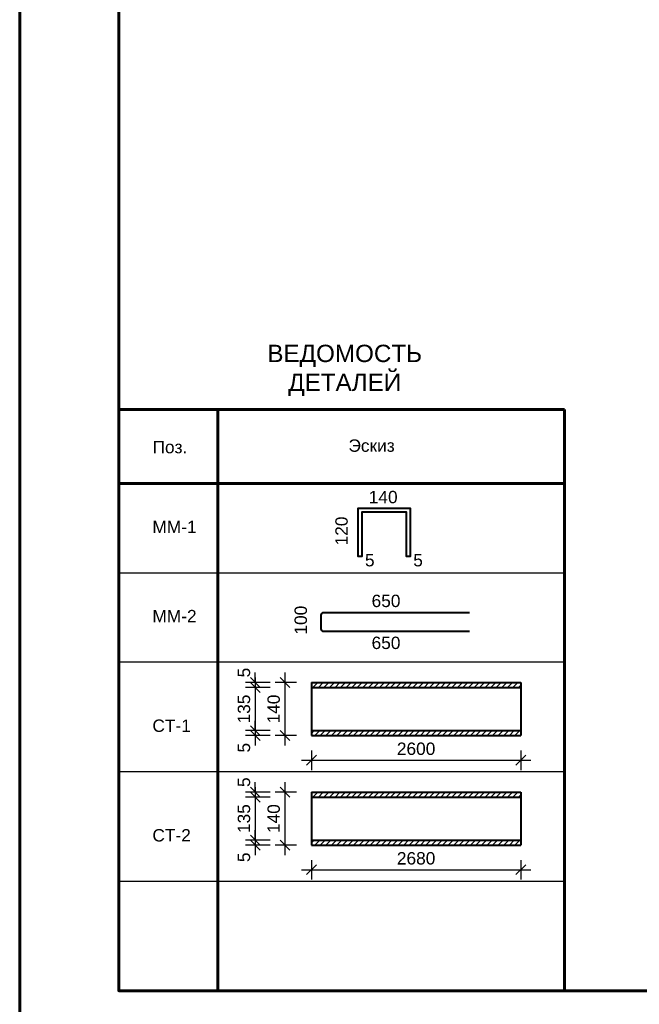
# Model space of a CAD drawing. Header units: millimetres. Extents: x 2063114 to 14983986, y -126020516 to 213791.
# Tile 373 of 656: x 2320392 to 2332900, y -1032774 to -1012898. Entities that reach past the tile are written whole.
import ezdxf

# ---------------------------------------------------------------- set-up
doc = ezdxf.new("R2010")
doc.units = ezdxf.units.MM
doc.layers.get('Defpoints').update_dxf_attribs({"color": 6, "lineweight": 35})
doc.layers.add('_print', color=6, linetype='Continuous', lineweight=60, plot=False)
doc.layers.add('РАЗМЕР АР', color=150, linetype='Continuous', lineweight=20)
doc.layers.add('Сплошная толстая', color=7, linetype='Continuous', lineweight=40)
doc.layers.add('Размеры', color=28, linetype='Continuous')
doc.styles.get("Standard").update_dxf_attribs({"font": 'arial.ttf'})
doc.dimstyles.new('STANDARD$0', dxfattribs={"dimtxt": 250, "dimasz": 200, "dimexe": 200, "dimexo": 300, "dimgap": 100, "dimtad": 1, "dimdec": 0, "dimzin": 1, "dimdsep": 46, "dimtxsty": 'Standard', "dimblk1": 'OBLIQUE', "dimblk2": 'OBLIQUE', "dimsah": 1, "dimcen": 2.5, "dimdle": 200, "dimadec": 0, "dimazin": 0, "dimtfac": 1, "dimtdec": 0, "dimtmove": 0, "dimatfit": 3, "dimldrblk": 'OBLIQUE', "dimfxl": 600, "dimfxlon": 1, "dimtolj": 1, "dimtzin": 1, "dimarcsym": 0})

# ---------------------------------------------------------------- blocks, each defined once
blk = doc.blocks.new('*U1590')
at = {"color": 0, "ltscale": 25}
blk.add_lwpolyline([(-59400, 42000), (0, 42000), (0, 0), (-59400, 0)], close=True, dxfattribs=at)
at = {"color": 0, "lineweight": 60, "ltscale": 25}
blk.add_lwpolyline([(-57400, 41500), (-500, 41500), (-500, 500), (-57400, 500)], close=True, dxfattribs=at)
blk = doc.blocks.new('_Oblique')
at = {"color": 0, "linetype": 'ByBlock', "lineweight": -2}
blk.add_line((-0.5, -0.5), (0.5, 0.5), dxfattribs=at)
blk = doc.blocks.new('*D2098')
at = {"layer": 'Defpoints', "color": 0, "lineweight": 30, "ltscale": 150, "transparency": 16777216}
for p in [(2325748, -1026278), (2326281, -1026278), (2326281, -1027350)]:
    blk.add_point(p, dxfattribs=at)
at = {"layer": 'РАЗМЕР АР', "color": 0, "linetype": 'Continuous', "lineweight": -2, "ltscale": 150, "transparency": 16777216}
for p, q in [((2325748, -1027550), (2325748, -1026078)), ((2325981, -1026278), (2325548, -1026278)), ((2325981, -1027350), (2325548, -1027350))]:
    blk.add_line(p, q, dxfattribs=at)
at = {"layer": 'РАЗМЕР АР', "color": 0, "lineweight": -2, "ltscale": 150, "transparency": 16777216, "xscale": 200, "yscale": 200, "zscale": 200}
for p, rotation in [((2325748, -1026278), 90), ((2325748, -1027350), 270)]:
    blk.add_blockref('_Oblique', p, dxfattribs=dict(at, rotation=rotation))
at = {"layer": 'РАЗМЕР АР', "color": 0, "ltscale": 150, "transparency": 16777216, "insert": (2325520, -1026814), "char_height": 250, "attachment_point": 5, "rotation": 90}
blk.add_mtext('\\A1;140', dxfattribs=at)
blk = doc.blocks.new('*D2099')
at = {"layer": 'Defpoints', "color": 0, "lineweight": 30, "ltscale": 150, "transparency": 16777216}
for p in [(2326281, -1027350), (2330507, -1027350), (2330507, -1027845)]:
    blk.add_point(p, dxfattribs=at)
at = {"layer": 'РАЗМЕР АР', "color": 0, "lineweight": -2, "ltscale": 150, "transparency": 16777216}
for p, q in [((2326281, -1027650), (2326281, -1028045)), ((2330507, -1027650), (2330507, -1028045)), ((2326081, -1027845), (2330707, -1027845))]:
    blk.add_line(p, q, dxfattribs=at)
at = {"layer": 'РАЗМЕР АР', "color": 0, "lineweight": -2, "ltscale": 150, "transparency": 16777216, "xscale": 200, "yscale": 200, "zscale": 200, "rotation": 180}
blk.add_blockref('_Oblique', (2326281, -1027845), dxfattribs=at)
at = {"layer": 'РАЗМЕР АР', "color": 0, "lineweight": -2, "ltscale": 150, "transparency": 16777216, "xscale": 200, "yscale": 200, "zscale": 200}
blk.add_blockref('_Oblique', (2330507, -1027845), dxfattribs=at)
at = {"layer": 'РАЗМЕР АР', "color": 0, "ltscale": 150, "transparency": 16777216, "insert": (2328394, -1027617), "char_height": 250, "attachment_point": 5}
blk.add_mtext('\\A1;2600', dxfattribs=at)
blk = doc.blocks.new('*D2100')
at = {"layer": 'Defpoints', "color": 0, "lineweight": 30, "ltscale": 150, "transparency": 16777216}
for p in [(2325148, -1026378), (2325748, -1026278), (2325748, -1026378)]:
    blk.add_point(p, dxfattribs=at)
at = {"layer": 'РАЗМЕР АР', "color": 0, "linetype": 'Continuous', "lineweight": -2, "ltscale": 150, "transparency": 16777216}
for p, q in [((2325148, -1026278), (2325148, -1026078)), ((2325448, -1026278), (2324948, -1026278)), ((2325448, -1026378), (2324948, -1026378)), ((2325148, -1026378), (2325148, -1026578))]:
    blk.add_line(p, q, dxfattribs=at)
at = {"layer": 'РАЗМЕР АР', "color": 0, "lineweight": -2, "ltscale": 150, "transparency": 16777216, "xscale": 200, "yscale": 200, "zscale": 200}
for p, rotation in [((2325148, -1026278), 270), ((2325148, -1026378), 90)]:
    blk.add_blockref('_Oblique', p, dxfattribs=dict(at, rotation=rotation))
at = {"layer": 'РАЗМЕР АР', "color": 0, "ltscale": 150, "transparency": 16777216, "insert": (2324920, -1026078), "char_height": 250, "attachment_point": 5, "rotation": 90}
blk.add_mtext('\\A1;5', dxfattribs=at)
blk = doc.blocks.new('*D2101')
at = {"layer": 'Defpoints', "color": 0, "lineweight": 30, "ltscale": 150, "transparency": 16777216}
for p in [(2325748, -1026378), (2325148, -1027250), (2325748, -1027250)]:
    blk.add_point(p, dxfattribs=at)
at = {"layer": 'РАЗМЕР АР', "color": 0, "linetype": 'Continuous', "lineweight": -2, "ltscale": 150, "transparency": 16777216}
for p, q in [((2325148, -1026178), (2325148, -1027450)), ((2325448, -1026378), (2324948, -1026378)), ((2325448, -1027250), (2324948, -1027250))]:
    blk.add_line(p, q, dxfattribs=at)
at = {"layer": 'РАЗМЕР АР', "color": 0, "lineweight": -2, "ltscale": 150, "transparency": 16777216, "xscale": 200, "yscale": 200, "zscale": 200}
for p, rotation in [((2325148, -1026378), 90), ((2325148, -1027250), 270)]:
    blk.add_blockref('_Oblique', p, dxfattribs=dict(at, rotation=rotation))
at = {"layer": 'РАЗМЕР АР', "color": 0, "ltscale": 150, "transparency": 16777216, "insert": (2324920, -1026814), "char_height": 250, "attachment_point": 5, "rotation": 90}
blk.add_mtext('\\A1;135', dxfattribs=at)
blk = doc.blocks.new('*D2102')
at = {"layer": 'Defpoints', "color": 0, "lineweight": 30, "ltscale": 150, "transparency": 16777216}
for p in [(2325148, -1027350), (2325748, -1027250), (2325748, -1027350)]:
    blk.add_point(p, dxfattribs=at)
at = {"layer": 'РАЗМЕР АР', "color": 0, "linetype": 'Continuous', "lineweight": -2, "ltscale": 150, "transparency": 16777216}
for p, q in [((2325148, -1027250), (2325148, -1027050)), ((2325448, -1027250), (2324948, -1027250)), ((2325448, -1027350), (2324948, -1027350)), ((2325148, -1027350), (2325148, -1027550))]:
    blk.add_line(p, q, dxfattribs=at)
at = {"layer": 'РАЗМЕР АР', "color": 0, "lineweight": -2, "ltscale": 150, "transparency": 16777216, "xscale": 200, "yscale": 200, "zscale": 200}
for p, rotation in [((2325148, -1027250), 270), ((2325148, -1027350), 90)]:
    blk.add_blockref('_Oblique', p, dxfattribs=dict(at, rotation=rotation))
at = {"layer": 'РАЗМЕР АР', "color": 0, "ltscale": 150, "transparency": 16777216, "insert": (2324920, -1027595), "char_height": 250, "attachment_point": 5, "rotation": 90}
blk.add_mtext('\\A1;5', dxfattribs=at)
blk = doc.blocks.new('*D2037')
at = {"layer": 'Defpoints', "color": 0, "lineweight": 30, "ltscale": 150, "transparency": 16777216}
for p in [(2325748, -1028491), (2326281, -1028491), (2326281, -1029562)]:
    blk.add_point(p, dxfattribs=at)
at = {"layer": 'РАЗМЕР АР', "color": 0, "linetype": 'Continuous', "lineweight": -2, "ltscale": 150, "transparency": 16777216}
for p, q in [((2325748, -1029762), (2325748, -1028291)), ((2325981, -1028491), (2325548, -1028491)), ((2325981, -1029562), (2325548, -1029562))]:
    blk.add_line(p, q, dxfattribs=at)
at = {"layer": 'РАЗМЕР АР', "color": 0, "lineweight": -2, "ltscale": 150, "transparency": 16777216, "xscale": 200, "yscale": 200, "zscale": 200}
for p, rotation in [((2325748, -1028491), 90), ((2325748, -1029562), 270)]:
    blk.add_blockref('_Oblique', p, dxfattribs=dict(at, rotation=rotation))
at = {"layer": 'РАЗМЕР АР', "color": 0, "ltscale": 150, "transparency": 16777216, "insert": (2325520, -1029026), "char_height": 250, "attachment_point": 5, "rotation": 90}
blk.add_mtext('\\A1;140', dxfattribs=at)
blk = doc.blocks.new('*D2038')
at = {"layer": 'Defpoints', "color": 0, "lineweight": 30, "ltscale": 150, "transparency": 16777216}
for p in [(2326281, -1029562), (2330507, -1029562), (2330507, -1030057)]:
    blk.add_point(p, dxfattribs=at)
at = {"layer": 'РАЗМЕР АР', "color": 0, "lineweight": -2, "ltscale": 150, "transparency": 16777216}
for p, q in [((2326281, -1029862), (2326281, -1030257)), ((2330507, -1029862), (2330507, -1030257)), ((2326081, -1030057), (2330707, -1030057))]:
    blk.add_line(p, q, dxfattribs=at)
at = {"layer": 'РАЗМЕР АР', "color": 0, "lineweight": -2, "ltscale": 150, "transparency": 16777216, "xscale": 200, "yscale": 200, "zscale": 200, "rotation": 180}
blk.add_blockref('_Oblique', (2326281, -1030057), dxfattribs=at)
at = {"layer": 'РАЗМЕР АР', "color": 0, "lineweight": -2, "ltscale": 150, "transparency": 16777216, "xscale": 200, "yscale": 200, "zscale": 200}
blk.add_blockref('_Oblique', (2330507, -1030057), dxfattribs=at)
at = {"layer": 'РАЗМЕР АР', "color": 0, "ltscale": 150, "transparency": 16777216, "insert": (2328394, -1029829), "char_height": 250, "attachment_point": 5}
blk.add_mtext('\\A1;2680', dxfattribs=at)
blk = doc.blocks.new('*D2039')
at = {"layer": 'Defpoints', "color": 0, "lineweight": 30, "ltscale": 150, "transparency": 16777216}
for p in [(2325748, -1028491), (2325148, -1028591), (2325748, -1028591)]:
    blk.add_point(p, dxfattribs=at)
at = {"layer": 'РАЗМЕР АР', "color": 0, "linetype": 'Continuous', "lineweight": -2, "ltscale": 150, "transparency": 16777216}
for p, q in [((2325148, -1028491), (2325148, -1028291)), ((2325448, -1028491), (2324948, -1028491)), ((2325448, -1028591), (2324948, -1028591)), ((2325148, -1028591), (2325148, -1028791))]:
    blk.add_line(p, q, dxfattribs=at)
at = {"layer": 'РАЗМЕР АР', "color": 0, "lineweight": -2, "ltscale": 150, "transparency": 16777216, "xscale": 200, "yscale": 200, "zscale": 200}
for p, rotation in [((2325148, -1028491), 270), ((2325148, -1028591), 90)]:
    blk.add_blockref('_Oblique', p, dxfattribs=dict(at, rotation=rotation))
at = {"layer": 'РАЗМЕР АР', "color": 0, "ltscale": 150, "transparency": 16777216, "insert": (2324920, -1028291), "char_height": 250, "attachment_point": 5, "rotation": 90}
blk.add_mtext('\\A1;5', dxfattribs=at)
blk = doc.blocks.new('*D2040')
at = {"layer": 'Defpoints', "color": 0, "lineweight": 30, "ltscale": 150, "transparency": 16777216}
for p in [(2325748, -1028591), (2325148, -1029462), (2325748, -1029462)]:
    blk.add_point(p, dxfattribs=at)
at = {"layer": 'РАЗМЕР АР', "color": 0, "linetype": 'Continuous', "lineweight": -2, "ltscale": 150, "transparency": 16777216}
for p, q in [((2325148, -1028391), (2325148, -1029662)), ((2325448, -1028591), (2324948, -1028591)), ((2325448, -1029462), (2324948, -1029462))]:
    blk.add_line(p, q, dxfattribs=at)
at = {"layer": 'РАЗМЕР АР', "color": 0, "lineweight": -2, "ltscale": 150, "transparency": 16777216, "xscale": 200, "yscale": 200, "zscale": 200}
for p, rotation in [((2325148, -1028591), 90), ((2325148, -1029462), 270)]:
    blk.add_blockref('_Oblique', p, dxfattribs=dict(at, rotation=rotation))
at = {"layer": 'РАЗМЕР АР', "color": 0, "ltscale": 150, "transparency": 16777216, "insert": (2324920, -1029026), "char_height": 250, "attachment_point": 5, "rotation": 90}
blk.add_mtext('\\A1;135', dxfattribs=at)
blk = doc.blocks.new('*D2041')
at = {"layer": 'Defpoints', "color": 0, "lineweight": 30, "ltscale": 150, "transparency": 16777216}
for p in [(2325148, -1029562), (2325748, -1029462), (2325748, -1029562)]:
    blk.add_point(p, dxfattribs=at)
at = {"layer": 'РАЗМЕР АР', "color": 0, "linetype": 'Continuous', "lineweight": -2, "ltscale": 150, "transparency": 16777216}
for p, q in [((2325148, -1029462), (2325148, -1029262)), ((2325448, -1029462), (2324948, -1029462)), ((2325448, -1029562), (2324948, -1029562)), ((2325148, -1029562), (2325148, -1029762))]:
    blk.add_line(p, q, dxfattribs=at)
at = {"layer": 'РАЗМЕР АР', "color": 0, "lineweight": -2, "ltscale": 150, "transparency": 16777216, "xscale": 200, "yscale": 200, "zscale": 200}
for p, rotation in [((2325148, -1029462), 270), ((2325148, -1029562), 90)]:
    blk.add_blockref('_Oblique', p, dxfattribs=dict(at, rotation=rotation))
at = {"layer": 'РАЗМЕР АР', "color": 0, "ltscale": 150, "transparency": 16777216, "insert": (2324920, -1029807), "char_height": 250, "attachment_point": 5, "rotation": 90}
blk.add_mtext('\\A1;5', dxfattribs=at)

msp = doc.modelspace()

# ---------------------------------------------------------------- hatches: boundary and pattern name
h = msp.add_hatch()
h.set_pattern_fill('ANSI31', scale=25)
h.set_pattern_definition([(45, (-62370.61, -1128572.19), (-56.1266008, 56.1266008), [])])
h.paths.add_polyline_path([(2330506.56661, -1026378.24969), (2330506.56661, -1026278.24969), (2326280.71453, -1026278.24969), (2326280.71453, -1026378.24969)])
h.paths.add_polyline_path([(2326280.71453, -1027249.87601), (2326280.71453, -1027349.87601), (2330506.56661, -1027349.87601), (2330506.56661, -1027249.87601)])
h = msp.add_hatch()
h.set_pattern_fill('ANSI31', scale=25)
h.set_pattern_definition([(45, (-62370.61, -1130784.62), (-56.1266008, 56.1266008), [])])
h.paths.add_polyline_path([(2330506.56661, -1028590.67662), (2330506.56661, -1028490.67662), (2326280.71453, -1028490.67662), (2326280.71453, -1028590.67662)])
h.paths.add_polyline_path([(2326280.71453, -1029462.30294), (2326280.71453, -1029562.30294), (2330506.56661, -1029562.30294), (2330506.56661, -1029462.30294)])

# ---------------------------------------------------------------- linework, layer by layer
at = {"ltscale": 0.001}
for p, q in [((2322392.08613, -1024064.15823), (2331392.08613, -1024064.15823)), ((2322392.08613, -1025864.15823), (2331392.08613, -1025864.15823)), ((2322402.20245, -1028076.58516), (2331402.20245, -1028076.58516)), ((2322402.20245, -1030289.01209), (2331402.20245, -1030289.01209))]:
    msp.add_line(p, q, dxfattribs=at)
at = {"layer": '_print', "ltscale": 100}
msp.add_lwpolyline([(2379792.08613, -1033001.43901), (2320392.08613, -1033001.43901), (2320392.08613, -991001.43901), (2379792.08613, -991001.43901)], close=True, dxfattribs=at)
at = {"layer": 'Сплошная толстая', "color": 7, "lineweight": 60, "ltscale": 50}
for p, q in [((2322392.08613, -1020764.15823), (2331392.08613, -1020764.15823)), ((2322392.08613, -1020764.15823), (2322392.08613, -1029876.58516)), ((2324392.08613, -1020764.15823), (2324392.08613, -1032501.43901)), ((2331392.08613, -1020764.15823), (2331392.08613, -1032501.43901)), ((2322392.08613, -1022264.15823), (2331392.08613, -1022264.15823)), ((2322392.08613, -1032501.43901), (2331392.08613, -1032501.43901))]:
    msp.add_line(p, q, dxfattribs=at)
at = {"layer": 'Сплошная толстая', "color": 7, "ltscale": 25}
for p, q in [((2326280.71453, -1026278.24969), (2326280.71453, -1027349.87601)), ((2326280.71453, -1026278.24969), (2330506.56661, -1026278.24969)), ((2326280.71453, -1026278.24969), (2326280.71453, -1027349.87601)), ((2326280.71453, -1026378.24969), (2330506.56661, -1026378.24969)), ((2330506.56661, -1026278.24969), (2330506.56661, -1027349.87601)), ((2326280.71453, -1027249.87601), (2330506.56661, -1027249.87601)), ((2326280.71453, -1027349.87601), (2330506.56661, -1027349.87601)), ((2326280.71453, -1028490.67662), (2326280.71453, -1029562.30294)), ((2326280.71453, -1028490.67662), (2330506.56661, -1028490.67662)), ((2326280.71453, -1028490.67662), (2326280.71453, -1029562.30294)), ((2330506.56661, -1028490.67662), (2330506.56661, -1029562.30294)), ((2326280.71453, -1028590.67662), (2330506.56661, -1028590.67662)), ((2326280.71453, -1029462.30294), (2330506.56661, -1029462.30294)), ((2326280.71453, -1029562.30294), (2330506.56661, -1029562.30294))]:
    msp.add_line(p, q, dxfattribs=at)
at = {"layer": 'Сплошная толстая', "color": 7, "ltscale": 150}
msp.add_lwpolyline([(2327747.48676, -1022836.85969), (2327297.48676, -1022836.85969), (2327297.48676, -1023736.85969), (2327222.48676, -1023736.85969), (2327222.48676, -1022761.85969), (2328272.48676, -1022761.85969), (2328272.48676, -1023736.85969), (2328197.48676, -1023736.85969), (2328197.48676, -1022836.85969), (2327747.48676, -1022836.85969)], dxfattribs=at)
at = {"layer": 'Сплошная толстая', "color": 7, "ltscale": 25}
msp.add_lwpolyline([(2329472.41355, -1024868.83321), (2326522.41355, -1024868.83321, 0.4142135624), (2326472.41355, -1024918.83321), (2326472.41355, -1025193.83321, 0.4142135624), (2326522.41355, -1025243.83321), (2329472.41355, -1025243.83321)], format="xyb", dxfattribs=at)

# ---------------------------------------------------------------- block references
msp.add_blockref('*U1590', (2379792.08613, -1033001.43901))

# ---------------------------------------------------------------- texts
for s, insert, char_height, width, attachment_point in [('ВЕДОМОСТЬ ДЕТАЛЕЙ', (2326952.6414, -1019977.2938), 350, 5182.2391183, 5), ('\\pt5.6675;ММ-1', (2323070.86673, -1023012.73786), 250, 913.4068897, 1), ('\\pt5.6675;ММ-2', (2323070.86673, -1024812.73786), 250, 814.7008992, 1), ('\\pt5.6675;СТ-1', (2323070.86673, -1027025.16479), 250, 913.4068897, 1), ('\\pt5.6675;СТ-2', (2323070.86673, -1029237.59172), 250, 913.4068897, 1)]:
    msp.add_mtext(s, dxfattribs=dict(insert=insert, char_height=char_height, width=width, attachment_point=attachment_point))
at = {"char_height": 250, "attachment_point": 5}
for s, insert in [('Поз.', (2323424.48728, -1021527.59478)), ('Эскиз', (2327495.22392, -1021498.22209))]:
    msp.add_mtext(s, dxfattribs=dict(at, insert=insert))
at = {"layer": 'Размеры', "ltscale": 150, "char_height": 250, "width": 258.3407263, "attachment_point": 3}
for s, insert in [('\\pt5.6675;140', (2328020.90569, -1022409.44831)), ('\\pt5.6675;5', (2327555.93096, -1023683.58684)), ('\\pt5.6675;5', (2328530.93096, -1023683.58684)), ('\\pt5.6675;650', (2328077.91124, -1024505.53492)), ('\\pt5.6675;650', (2328077.91124, -1025352.64285))]:
    msp.add_mtext(s, dxfattribs=dict(at, insert=insert))
at = {"layer": 'Размеры', "ltscale": 150, "char_height": 250, "width": 258.3407263, "attachment_point": 1, "rotation": 90}
for s, insert in [('\\pt5.6675;120', (2326763.25555, -1023511.32321)), ('\\pt5.6675;100', (2325940.43295, -1025311.32321))]:
    msp.add_mtext(s, dxfattribs=dict(at, insert=insert))

# ---------------------------------------------------------------- dimensions: what is measured, and where the dimension line sits
at = {"layer": 'РАЗМЕР АР', "ltscale": 150}
for base, p1, p2, picture, middle in [((2325147.56518, -1026378.24969), (2325747.56566, -1026278.24969), (2325747.56566, -1026378.24969), '*D2100', (2325147.56518, -1026078.24969)), ((2325147.56518, -1027349.87601), (2325747.56566, -1027249.87601), (2325747.56566, -1027349.87601), '*D2102', (2325147.56518, -1027594.58887)), ((2325147.56518, -1028590.67662), (2325747.56566, -1028490.67662), (2325747.56566, -1028590.67662), '*D2039', (2325147.56518, -1028290.67662)), ((2325147.56518, -1029562.30294), (2325747.56566, -1029462.30294), (2325747.56566, -1029562.30294), '*D2041', (2325147.56518, -1029807.0158))]:
    dim = msp.add_linear_dim(base=base, p1=p1, p2=p2, angle=90, text='5', dimstyle='STANDARD$0', override={"dimlfac": 0.1, "dimzin": 0, "dimblk": 'Oblique', "dimsah": 0, "dimcen": 10, "dimtofl": 0, "dimtmove": 1, "dimtzin": 0}, dxfattribs=at)
    dim.commit()
    dim.dimension.update_dxf_attribs({"geometry": picture, "text_midpoint": middle, "dimtype": 160})
for base, p1, p2, text, picture, middle in [((2325147.56566, -1027249.87601), (2325747.56566, -1026378.24969), (2325747.56566, -1027249.87601), '135', '*D2101', (2324919.83715, -1026814.06285)), ((2325747.56566, -1026278.24969), (2326280.71453, -1027349.87601), (2326280.71453, -1026278.24969), '140', '*D2098', (2325519.92242, -1026814.06285)), ((2325747.56566, -1028490.67662), (2326280.71453, -1029562.30294), (2326280.71453, -1028490.67662), '140', '*D2037', (2325519.92242, -1029026.48978)), ((2325147.56566, -1029462.30294), (2325747.56566, -1028590.67662), (2325747.56566, -1029462.30294), '135', '*D2040', (2324919.83715, -1029026.48978))]:
    dim = msp.add_linear_dim(base=base, p1=p1, p2=p2, angle=90, text=text, dimstyle='STANDARD$0', override={"dimlfac": 0.1, "dimzin": 0, "dimblk": 'Oblique', "dimsah": 0, "dimcen": 10, "dimtofl": 0, "dimtzin": 0}, dxfattribs=at)
    dim.commit()
    dim.dimension.update_dxf_attribs({"geometry": picture, "text_midpoint": middle})
for base, p1, p2, text, picture, middle in [((2330506.56661, -1027844.519), (2326280.71453, -1027349.87601), (2330506.56661, -1027349.87601), '2600', '*D2099', (2328393.64057, -1027616.87575)), ((2330506.56661, -1030056.94592), (2326280.71453, -1029562.30294), (2330506.56661, -1029562.30294), '2680', '*D2038', (2328393.64057, -1029829.30268))]:
    dim = msp.add_linear_dim(base=base, p1=p1, p2=p2, angle=180, text=text, dimstyle='STANDARD$0', dxfattribs=at)
    dim.commit()
    dim.dimension.update_dxf_attribs({"geometry": picture, "text_midpoint": middle})

doc.saveas('drawing.dxf')
